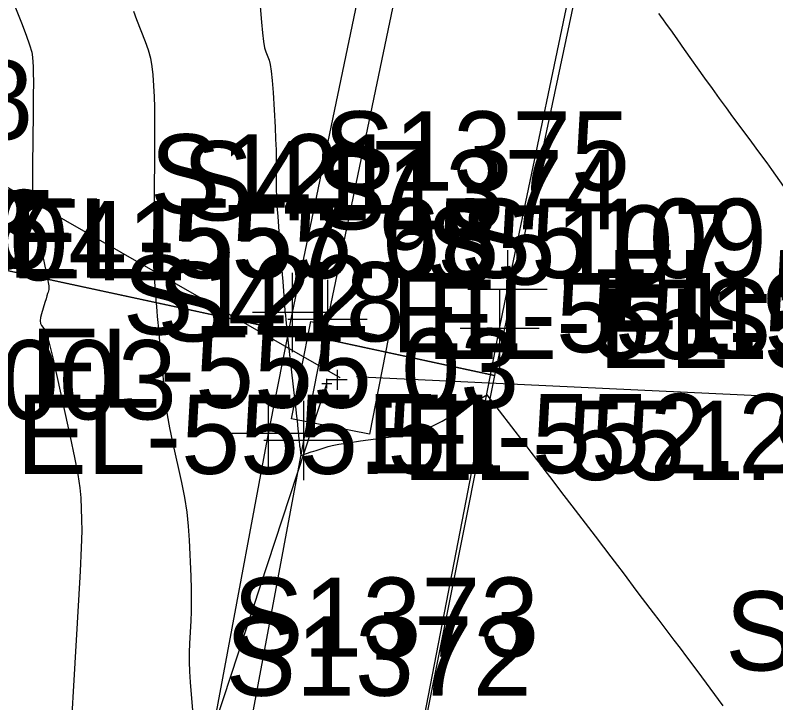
# Model space of a CAD drawing. Extents: x 1724534 to 1727318, y 657156 to 660047.
# Drawn here: x 1725433.66 to 1725472.06, y 658990.26 to 659024.97 of the extents above; entities that cross this region are included whole.
import ezdxf

# ---------------------------------------------------------------- set-up
doc = ezdxf.new("R2010")
doc.units = 0
for name, color, linetype in [('SURVEY - CONTOURS - Intermediate with optional Text', 7, 'Continuous'), ('SURVEY - DRAINAGE - Area Shapes', 7, 'Continuous'), ('SURVEY - DRAINAGE - Storm Sewer', 7, 'Continuous'), ('SURVEY - DRAINAGE - Storm Sewer - Points - Locators', 7, 'Continuous'), ('SURVEY - DRAINAGE - Storm Sewer - Points - Numbers', 7, 'Continuous'), ('SURVEY - DRAINAGE - Storm Sewer Text', 7, 'Continuous'), ('SURVEY - DTM - Breaklines', 7, 'Continuous'), ('SURVEY - DTM - Breaklines - Points - Elevations', 7, 'Continuous'), ('SURVEY - DTM - Breaklines - Points - Locators', 7, 'Continuous'), ('SURVEY - DTM - Breaklines - Points - Numbers', 7, 'Continuous'), ('SURVEY - MISCELLANEOUS - Bottom of MH and CB', 7, 'Continuous'), ('SURVEY - MISCELLANEOUS - Bottom of MH and CB - Points - Numbers', 7, 'Continuous'), ('SURVEY - NON-TRANSPORTATION - Features - Points - Elevations', 7, 'Continuous'), ('SURVEY - NON-TRANSPORTATION - Features - Points - Numbers', 7, 'Continuous'), ('SURVEY - TRANSPORTATION - Features', 7, 'Continuous'), ('SURVEY - TRANSPORTATION - Features - Points - Elevations', 7, 'Continuous'), ('SURVEY - TRANSPORTATION - Features - Points - Locators', 7, 'Continuous'), ('SURVEY - TRANSPORTATION - Features - Points - Numbers', 7, 'Continuous'), ('SURVEY - TRANSPORTATION - Roads', 7, 'Continuous'), ('SURVEY - TRANSPORTATION - Roads - Points - Elevations', 7, 'Continuous'), ('SURVEY - TRANSPORTATION - Roads - Points - Locators', 7, 'Continuous'), ('SURVEY - TRANSPORTATION - Roads - Points - Numbers', 7, 'Continuous')]:
    doc.layers.add(name, color=color, linetype=linetype)

msp = doc.modelspace()

# ---------------------------------------------------------------- linework, layer by layer
at = {"layer": 'SURVEY - CONTOURS - Intermediate with optional Text'}
for points in [[(1725433.248, 659026.404), (1725433.971, 659024.589), (1725434.209, 659023.97), (1725434.383, 659023.475), (1725434.491, 659023.104), (1725434.534, 659022.857), (1725434.562, 659022.363), (1725434.57, 659022.078), (1725434.572, 659021.592), (1725434.568, 659020.906), (1725434.558, 659020.019), (1725434.524, 659017.387), (1725434.523, 659016.474), (1725434.547, 659015.708), (1725434.595, 659015.089), (1725434.666, 659014.618), (1725434.891, 659013.557), (1725434.97, 659013.18), (1725435.041, 659012.845), (1725435.103, 659012.551), (1725435.157, 659012.299), (1725435.287, 659011.681), (1725435.328, 659011.473), (1725435.353, 659011.31), (1725435.362, 659011.192), (1725435.356, 659011.12), (1725435.316, 659010.99), (1725435.295, 659010.92), (1725435.261, 659010.81), (1725435.215, 659010.659), (1725435.157, 659010.466), (1725434.985, 659009.898), (1725434.936, 659009.702), (1725434.92, 659009.538), (1725434.935, 659009.408), (1725434.983, 659009.31), (1725435.153, 659009.094), (1725435.24, 659008.882), (1725435.372, 659008.41), (1725435.551, 659007.676), (1725435.775, 659006.681), (1725436.435, 659003.681), (1725436.654, 659002.645), (1725436.815, 659001.787), (1725436.918, 659001.107), (1725436.964, 659000.606), (1725437.01, 658999.506), (1725437.013, 658998.942), (1725436.988, 658998.076), (1725436.935, 658996.907), (1725436.854, 658995.436), (1725436.599, 658991.11), (1725436.518, 658989.669)], [(1725445.961, 659026.213), (1725446.09, 659024.622), (1725446.14, 659024.08), (1725446.194, 659023.649), (1725446.25, 659023.328), (1725446.311, 659023.117), (1725446.476, 659022.702), (1725446.535, 659022.483), (1725446.588, 659022.139), (1725446.635, 659021.67), (1725446.675, 659021.075), (1725446.775, 659019.32), (1725446.808, 659018.705), (1725446.83, 659018.177), (1725446.841, 659017.735), (1725446.842, 659017.38), (1725446.832, 659016.547), (1725446.834, 659016.204), (1725446.847, 659015.799), (1725446.873, 659015.331), (1725446.91, 659014.802), (1725447.026, 659013.308), (1725447.067, 659012.776), (1725447.104, 659012.302), (1725447.136, 659011.885), (1725447.164, 659011.525), (1725447.257, 659010.328), (1725447.279, 659010.051), (1725447.299, 659009.811), (1725447.318, 659009.606), (1725447.398, 659008.737), (1725447.778, 659005.469), (1725447.827, 659005.042), (1725447.863, 659004.722), (1725447.886, 659004.507), (1725447.929, 659004.078), (1725447.956, 659003.821), (1725447.964, 659003.741), (1725447.969, 659003.694), (1725447.979, 659003.61), (1725447.983, 659003.576), (1725447.992, 659003.491), (1725447.998, 659003.44), (1725448.013, 659003.295), (1725448.019, 659003.239), (1725448.025, 659003.181), (1725448.039, 659003.055), (1725448.072, 659002.748), (1725448.609, 659002.925), (1725448.727, 659002.964), (1725448.849, 659003.004), (1725449.106, 659003.088), (1725449.461, 659003.203), (1725449.662, 659003.253), (1725450.001, 659003.315), (1725450.476, 659003.389), (1725451.087, 659003.476), (1725452.901, 659003.724), (1725453.556, 659003.841), (1725454.162, 659004.007), (1725454.717, 659004.219), (1725455.223, 659004.48), (1725457.467, 659005.81), (1725459.332, 659003.391), (1725459.695, 659002.919), (1725459.987, 659002.539), (1725460.207, 659002.252), (1725460.355, 659002.057), (1725460.807, 659001.458), (1725461.042, 659001.149), (1725461.361, 659000.732), (1725461.762, 659000.209), (1725462.941, 658998.671), (1725463.361, 658998.122), (1725463.736, 658997.631), (1725464.065, 658997.195), (1725464.35, 658996.817), (1725465.05, 658995.883), (1725465.315, 658995.529), (1725465.866, 658994.8), (1725466.152, 658994.425), (1725466.922, 658993.416), (1725467.225, 658993.017), (1725467.558, 658992.576), (1725467.92, 658992.093), (1725468.312, 658991.568), (1725469.396, 658990.114)], [(1725439.63, 659025.169), (1725439.779, 659024.76), (1725440.223, 659023.645), (1725440.372, 659023.227), (1725440.485, 659022.807), (1725440.563, 659022.387), (1725440.605, 659021.966), (1725440.669, 659020.842), (1725440.688, 659020.33), (1725440.698, 659019.639), (1725440.697, 659018.769), (1725440.688, 659017.718), (1725440.648, 659014.677), (1725440.637, 659013.655), (1725440.634, 659012.87), (1725440.637, 659012.321), (1725440.649, 659012.009), (1725440.689, 659011.491), (1725440.703, 659011.307), (1725440.716, 659011.143), (1725440.727, 659010.998), (1725440.736, 659010.874), (1725440.76, 659010.567), (1725440.771, 659010.431), (1725440.787, 659010.25), (1725440.807, 659010.026), (1725440.831, 659009.758), (1725440.903, 659008.984), (1725440.927, 659008.72), (1725440.947, 659008.506), (1725440.962, 659008.343), (1725440.972, 659008.231), (1725440.994, 659008), (1725441.005, 659007.87), (1725441.025, 659007.655), (1725441.051, 659007.353), (1725441.086, 659006.965), (1725441.187, 659005.817), (1725441.241, 659005.344), (1725441.328, 659004.788), (1725441.448, 659004.147), (1725441.6, 659003.423), (1725442.049, 659001.379), (1725442.2, 659000.623), (1725442.316, 658999.886), (1725442.397, 658999.17), (1725442.443, 658998.474), (1725442.519, 658996.644), (1725442.541, 658995.989), (1725442.549, 658995.398), (1725442.544, 658994.87), (1725442.525, 658994.405), (1725442.458, 658993.25), (1725442.441, 658992.804), (1725442.442, 658992.331), (1725442.46, 658991.832), (1725442.496, 658991.307), (1725442.616, 658989.87)], [(1725466.14, 659025.048), (1725466.2, 659024.964), (1725466.266, 659024.875), (1725466.335, 659024.781), (1725466.527, 659024.524), (1725466.638, 659024.372), (1725466.828, 659024.108), (1725467.095, 659023.733), (1725467.442, 659023.246), (1725468.469, 659021.799), (1725468.846, 659021.269), (1725469.208, 659020.767), (1725469.554, 659020.292), (1725469.884, 659019.844), (1725470.744, 659018.686), (1725471.055, 659018.266), (1725471.343, 659017.875), (1725471.607, 659017.513), (1725471.847, 659017.179), (1725472.458, 659016.328)]]:
    msp.add_lwpolyline(points, dxfattribs=at)
at = {"layer": 'SURVEY - DRAINAGE - Area Shapes'}
for points in [[(1725457.865, 659006.777), (1725413.857, 659016.262), (1725297.605, 659050.843), (1725314.042, 659296.608), (1725386.76, 659493.901), (1725483.401, 659755.229), (1725623.949, 659732.704), (1725676.22, 659724.326), (1725634.82, 659466.017), (1725543.324, 659353.721), (1725499.683, 659185.923), (1725479.088, 659106.738)], [(1725413.857, 659016.262), (1725457.865, 659006.777), (1725450.771, 658971.313), (1725440.158, 658905.178), (1725430.327, 658830.786), (1725434.818, 658762.279), (1725443.395, 658712.742), (1725438.076, 658666.381), (1725439.858, 658660.363), (1725446.978, 658655.619), (1725466.254, 658652.836), (1725462.782, 658619.36), (1725332.114, 658635.492), (1725320.808, 658709.212), (1725296.636, 658734.956), (1725279.099, 658753.634), (1725289.919, 658934.648), (1725297.605, 659050.843)]]:
    msp.add_lwpolyline(points, close=True, dxfattribs=at)
at = {"layer": 'SURVEY - DRAINAGE - Storm Sewer'}
for p, q in [((1725450.064, 659006.662), (1725450.064, 659006.662)), ((1725451.141, 659006.707), (1725524.546, 659003.293)), ((1725419.597, 658915.715), (1725449.396, 659006.368))]:
    msp.add_line(p, q, dxfattribs=at)
msp.add_lwpolyline([(1725451.538, 659003.82), (1725447.615, 659004.6), (1725448.59, 659009.504), (1725452.513, 659008.724), (1725451.538, 659003.82)], dxfattribs=at)
at = {"layer": 'SURVEY - DRAINAGE - Storm Sewer - Points - Locators'}
for p, q in [((1725451.141, 659006.457), (1725451.141, 659006.957)), ((1725449.396, 659006.118), (1725449.396, 659006.618)), ((1725451.391, 659006.707), (1725450.891, 659006.707)), ((1725451.141, 659006.707), (1725451.141, 659006.707)), ((1725451.141, 659006.707), (1725451.141, 659006.707)), ((1725449.646, 659006.368), (1725449.146, 659006.368)), ((1725449.396, 659006.368), (1725449.396, 659006.368)), ((1725449.396, 659006.368), (1725449.396, 659006.368))]:
    msp.add_line(p, q, dxfattribs=at)
at = {"layer": 'SURVEY - DRAINAGE - Storm Sewer Text'}
msp.add_lwpolyline([(1725450.064, 659006.662), (1725394.638, 659038.38), (1725401.858, 659097.984)], dxfattribs=at)
at = {"layer": 'SURVEY - DTM - Breaklines'}
msp.add_lwpolyline([(1725504.884, 659250.966), (1725498.725, 659226.793), (1725492.704, 659202.503), (1725486.609, 659178.27), (1725480.544, 659153.955), (1725474.624, 659129.616), (1725468.741, 659105.278), (1725462.975, 659080.964), (1725457.482, 659056.509), (1725452.226, 659031.922), (1725447.641, 659009.959), (1725446.425, 659003.851), (1725441.811, 658979.15), (1725437.527, 658954.376), (1725432.503, 658922.481), (1725434.197, 658921.722)], dxfattribs=at)
at = {"layer": 'SURVEY - DTM - Breaklines - Points - Locators'}
for p, q in [((1725447.641, 659011.959), (1725447.641, 659007.959)), ((1725449.641, 659009.959), (1725445.641, 659009.959)), ((1725446.425, 659005.851), (1725446.425, 659001.851)), ((1725448.425, 659003.851), (1725444.425, 659003.851))]:
    msp.add_line(p, q, dxfattribs=at)
at = {"layer": 'SURVEY - MISCELLANEOUS - Bottom of MH and CB'}
for p, q in [((1725449.924, 659006.065), (1725449.924, 659007.065)), ((1725450.424, 659006.565), (1725449.424, 659006.565)), ((1725449.924, 659006.565), (1725449.924, 659006.565)), ((1725449.924, 659006.565), (1725449.924, 659006.565))]:
    msp.add_line(p, q, dxfattribs=at)
at = {"layer": 'SURVEY - TRANSPORTATION - Features'}
msp.add_lwpolyline([(1725506.673, 659250.514), (1725500.512, 659226.334), (1725494.493, 659202.049), (1725488.389, 659177.819), (1725482.327, 659153.516), (1725476.395, 659129.191), (1725470.514, 659104.862), (1725464.748, 659080.55), (1725459.259, 659056.109), (1725454.008, 659031.549), (1725449.429, 659009.612), (1725448.213, 659003.504), (1725443.603, 658978.829), (1725439.325, 658954.082), (1725434.304, 658922.209), (1725434.197, 658921.722)], dxfattribs=at)
at = {"layer": 'SURVEY - TRANSPORTATION - Features - Points - Locators'}
for p, q in [((1725449.429, 659011.612), (1725449.429, 659007.612)), ((1725451.429, 659009.612), (1725447.429, 659009.612)), ((1725448.213, 659005.504), (1725448.213, 659001.504)), ((1725450.213, 659003.504), (1725446.213, 659003.504))]:
    msp.add_line(p, q, dxfattribs=at)
at = {"layer": 'SURVEY - TRANSPORTATION - Roads'}
msp.add_lwpolyline([(1725445.023, 658936.389), (1725447.926, 658954.139), (1725448.261, 658956.109), (1725453.558, 658985.616), (1725453.93, 658987.58), (1725458.117, 659009.159), (1725458.517, 659011.117), (1725466.292, 659048.286), (1725466.718, 659050.238), (1725471.114, 659069.737), (1725478.393, 659100.872), (1725479.306, 659104.764), (1725484.9, 659128.087), (1725485.373, 659130.029), (1725489.666, 659147.5), (1725494.922, 659168.852), (1725495.411, 659170.791), (1725504.745, 659207.606), (1725509.226, 659225.033), (1725509.717, 659226.971)], dxfattribs=at)
at = {"layer": 'SURVEY - TRANSPORTATION - Roads - Points - Locators'}
for p, q in [((1725458.517, 659013.117), (1725458.517, 659009.117)), ((1725460.517, 659011.117), (1725456.517, 659011.117)), ((1725458.117, 659011.159), (1725458.117, 659007.159)), ((1725460.117, 659009.159), (1725456.117, 659009.159))]:
    msp.add_line(p, q, dxfattribs=at)

# ---------------------------------------------------------------- texts
at = {"layer": 'SURVEY - DRAINAGE - Storm Sewer - Points - Numbers'}
for s, p in [('S2041', (1725426.822, 659011.59)), ('S5107', (1725454.396, 659011.368)), ('S5109', (1725456.141, 659011.707))]:
    msp.add_text(s, height=4, dxfattribs=at).set_placement(p)
at = {"layer": 'SURVEY - DTM - Breaklines - Points - Elevations'}
for s, p in [('EL-557.95', (1725433.274, 659011.717)), ('EL-551.95', (1725452.641, 659007.959)), ('EL-555.03', (1725434.417, 659005.151)), ('EL-552.22', (1725451.425, 659001.851))]:
    msp.add_text(s, height=4, dxfattribs=at).set_placement(p)
at = {"layer": 'SURVEY - DTM - Breaklines - Points - Numbers'}
for s, p in [('S121', (1725440.463, 659014.959)), ('S122', (1725439.089, 659008.851))]:
    msp.add_text(s, height=4, dxfattribs=at).set_placement(p)
at = {"layer": 'SURVEY - MISCELLANEOUS - Bottom of MH and CB - Points - Numbers'}
msp.add_text('S8003', height=4, dxfattribs=at).set_placement((1725426.349, 659004.565))
at = {"layer": 'SURVEY - NON-TRANSPORTATION - Features - Points - Elevations'}
for s, p in [('EL-555.68', (1725433.421, 659011.689)), ('EL-555.03', (1725434.417, 659005.151)), ('EL-555.03', (1725434.417, 659005.151)), ('EL-555.03', (1725434.417, 659005.151)), ('EL-555.51', (1725433.713, 659001.816))]:
    msp.add_text(s, height=4, dxfattribs=at).set_placement(p)
at = {"layer": 'SURVEY - NON-TRANSPORTATION - Features - Points - Numbers'}
for s, p in [('S1618', (1725419.086, 659018.689)), ('S1616', (1725420.019, 659012.151)), ('S1617', (1725420.129, 659012.151)), ('S668', (1725422.034, 659012.151))]:
    msp.add_text(s, height=4, dxfattribs=at).set_placement(p)
at = {"layer": 'SURVEY - TRANSPORTATION - Features - Points - Elevations'}
for s, p in [('EL-551.71', (1725454.429, 659007.612)), ('EL-551.97', (1725453.213, 659001.504))]:
    msp.add_text(s, height=4, dxfattribs=at).set_placement(p)
at = {"layer": 'SURVEY - TRANSPORTATION - Features - Points - Numbers'}
for s, p in [('S417', (1725442.093, 659014.612)), ('S418', (1725440.83, 659008.504)), ('S1717', (1725469.509, 658991.889))]:
    msp.add_text(s, height=4, dxfattribs=at).set_placement(p)
at = {"layer": 'SURVEY - TRANSPORTATION - Roads - Points - Elevations'}
for s, p in [('EL-551.77', (1725463.517, 659009.117)), ('EL-551.86', (1725463.117, 659007.159))]:
    msp.add_text(s, height=4, dxfattribs=at).set_placement(p)
at = {"layer": 'SURVEY - TRANSPORTATION - Roads - Points - Numbers'}
for s, p in [('S1375', (1725449.229, 659016.117)), ('S1374', (1725448.829, 659014.159)), ('S1532', (1725468.274, 659007.676)), ('S1373', (1725444.642, 658992.58)), ('S1372', (1725444.27, 658990.616))]:
    msp.add_text(s, height=4, dxfattribs=at).set_placement(p)

doc.saveas('drawing.dxf')
